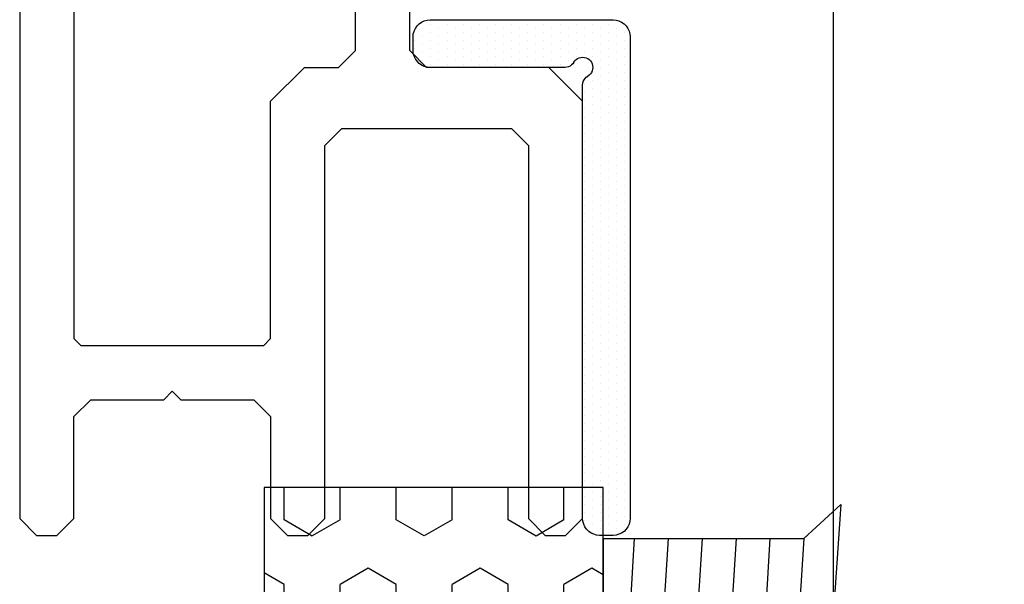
# Model space of a CAD drawing. Header units: millimetres. Extents: x -637441 to -130928, y -380379 to -53767.
# Tile 282 of 390: x -334440 to -334411, y -166887 to -166870. Entities that reach past the tile are written whole.
import ezdxf

# ---------------------------------------------------------------- set-up
doc = ezdxf.new("R2010")
doc.units = ezdxf.units.MM
doc.header["$LTSCALE"] = 10
doc.layers.add('CKTEXTY_MALE', color=7, linetype='Continuous', lineweight=25)
for name, color, linetype in [('CrossSectionsAccess', 2, 'Continuous'), ('CrossSectionsGlass', 4, 'Continuous'), ('CrossSectionsGums', 1, 'Continuous'), ('CrossSectionsProfils', 7, 'Continuous'), ('ZDIVO', 6, 'Continuous')]:
    doc.layers.add(name, color=color, linetype=linetype)

# ---------------------------------------------------------------- blocks, each defined once
blk = doc.blocks.new('120609', base_point=(6339.36035, 1850.44214))
at = {"layer": 'CrossSectionsGums', "color": 253, "true_color": 0xadadad}
for p, q in [((6329.90869, 1849.85059), (6329.56689, 1850.44214)), ((6330.86133, 1849.85059), (6331.20264, 1850.44214)), ((6335.62354, 1849.85077), (6335.28223, 1850.44214)), ((6336.57617, 1849.85083), (6336.91748, 1850.44214)), ((6341.33838, 1849.85077), (6340.99707, 1850.44214)), ((6342.29102, 1849.85083), (6342.63232, 1850.44214)), ((6347.05371, 1849.85052), (6346.71191, 1850.44214)), ((6348.00635, 1849.85065), (6348.34766, 1850.44214)), ((6327.86035, 1849.85071), (6328.00342, 1849.85071)), ((6328.47998, 1849.02576), (6328.00342, 1849.85065)), ((6329.90869, 1849.85071), (6330.86084, 1849.85071)), ((6332.29004, 1849.02594), (6332.76611, 1849.85089)), ((6332.76611, 1849.85071), (6333.71826, 1849.85071)), ((6334.19482, 1849.02576), (6333.71826, 1849.85065)), ((6335.62354, 1849.85071), (6336.57617, 1849.85071)), ((6338.00488, 1849.02582), (6338.48145, 1849.85071)), ((6338.48096, 1849.85071), (6339.43359, 1849.85071)), ((6339.91016, 1849.02594), (6339.43359, 1849.85083)), ((6341.33838, 1849.85071), (6342.29102, 1849.85071)), ((6343.71973, 1849.02582), (6344.19629, 1849.85071)), ((6344.1958, 1849.85071), (6345.14844, 1849.85071)), ((6345.625, 1849.02594), (6345.14844, 1849.85083)), ((6347.05371, 1849.85071), (6348.00586, 1849.85071)), ((6349.43457, 1849.02582), (6349.91113, 1849.85071)), ((6349.91113, 1849.85071), (6350.86035, 1849.85071)), ((6328.00342, 1848.20093), (6328.47949, 1849.02582)), ((6332.76611, 1848.20093), (6332.29004, 1849.02582)), ((6333.71875, 1848.20093), (6334.19482, 1849.02582)), ((6338.48096, 1848.20093), (6338.00488, 1849.02582)), ((6339.43359, 1848.20099), (6339.90967, 1849.02588)), ((6344.19629, 1848.20111), (6343.71973, 1849.026)), ((6345.14844, 1848.20099), (6345.62451, 1849.02588)), ((6349.91113, 1848.20087), (6349.43506, 1849.02576)), ((6327.86035, 1848.20093), (6328.00342, 1848.20093)), ((6329.43213, 1847.37592), (6329.90869, 1848.20081)), ((6329.90869, 1848.20093), (6330.86084, 1848.20093)), ((6331.3374, 1847.37598), (6330.86084, 1848.20081)), ((6332.76611, 1848.20093), (6333.71826, 1848.20093)), ((6335.14746, 1847.3761), (6335.62354, 1848.20105)), ((6335.62354, 1848.20093), (6336.57617, 1848.20093)), ((6337.05225, 1847.3761), (6336.57617, 1848.20099)), ((6338.48096, 1848.20093), (6339.43359, 1848.20093)), ((6340.8623, 1847.37616), (6341.33838, 1848.20105)), ((6341.33838, 1848.20093), (6342.29102, 1848.20093)), ((6342.76709, 1847.3761), (6342.29102, 1848.20099)), ((6344.1958, 1848.20093), (6345.14844, 1848.20093)), ((6346.57764, 1847.37598), (6347.05371, 1848.20087)), ((6347.05371, 1848.20093), (6348.00586, 1848.20093)), ((6348.48242, 1847.37592), (6348.00586, 1848.20081)), ((6349.91113, 1848.20093), (6350.86035, 1848.20093)), ((6329.90869, 1846.55109), (6329.43213, 1847.37598)), ((6330.86084, 1846.55127), (6331.3374, 1847.37616)), ((6335.62354, 1846.55103), (6335.14697, 1847.37598)), ((6336.57617, 1846.55121), (6337.05225, 1847.37604)), ((6341.33887, 1846.55127), (6340.8623, 1847.37616)), ((6342.29102, 1846.55109), (6342.76758, 1847.37598)), ((6347.05371, 1846.55121), (6346.57715, 1847.3761)), ((6348.00586, 1846.55115), (6348.48242, 1847.37604)), ((6327.86035, 1846.55115), (6328.00342, 1846.55115)), ((6328.47998, 1845.72626), (6328.00391, 1846.55115)), ((6329.90869, 1846.55115), (6330.86084, 1846.55115)), ((6332.29004, 1845.72626), (6332.76611, 1846.55115)), ((6332.76611, 1846.55115), (6333.71826, 1846.55115)), ((6334.19482, 1845.72626), (6333.71875, 1846.55115)), ((6335.62354, 1846.55115), (6336.57617, 1846.55115)), ((6338.00488, 1845.72626), (6338.48096, 1846.55115)), ((6338.48096, 1846.55115), (6339.43359, 1846.55115)), ((6339.90967, 1845.7262), (6339.43359, 1846.55109)), ((6341.33838, 1846.55115), (6342.29102, 1846.55115)), ((6343.71973, 1845.72632), (6344.1958, 1846.55121)), ((6344.1958, 1846.55115), (6345.14844, 1846.55115)), ((6345.625, 1845.72644), (6345.14893, 1846.55133)), ((6347.05371, 1846.55115), (6348.00586, 1846.55115)), ((6349.43506, 1845.72607), (6349.91113, 1846.55096)), ((6349.91113, 1846.55115), (6350.86035, 1846.55115)), ((6328.00342, 1844.90125), (6328.47998, 1845.72614)), ((6332.76611, 1844.90131), (6332.29004, 1845.7262)), ((6333.71875, 1844.90143), (6334.19482, 1845.72632)), ((6338.48096, 1844.90143), (6338.00488, 1845.72632)), ((6339.43359, 1844.90149), (6339.90967, 1845.72638)), ((6344.1958, 1844.90137), (6343.71973, 1845.72626)), ((6345.14844, 1844.90125), (6345.625, 1845.72614)), ((6349.91113, 1844.90131), (6349.43506, 1845.72614)), ((6327.86035, 1844.90137), (6328.00342, 1844.90137)), ((6329.43213, 1844.0766), (6329.90869, 1844.90149)), ((6329.90869, 1844.90137), (6330.86084, 1844.90137)), ((6331.3374, 1844.07642), (6330.86084, 1844.90131)), ((6332.76611, 1844.90137), (6333.71826, 1844.90137)), ((6335.14746, 1844.07654), (6335.62354, 1844.90143)), ((6335.62354, 1844.90137), (6336.57617, 1844.90137)), ((6337.05225, 1844.07635), (6336.57617, 1844.90125)), ((6338.48096, 1844.90137), (6339.43359, 1844.90137)), ((6340.8623, 1844.07642), (6341.33887, 1844.90131)), ((6341.33838, 1844.90137), (6342.29102, 1844.90137)), ((6342.76758, 1844.0766), (6342.29102, 1844.90149)), ((6344.1958, 1844.90137), (6345.14844, 1844.90137)), ((6346.57715, 1844.07648), (6347.05371, 1844.90137)), ((6347.05371, 1844.90137), (6348.00586, 1844.90137)), ((6348.48242, 1844.07654), (6348.00586, 1844.90143)), ((6349.91113, 1844.90137), (6350.86035, 1844.90137)), ((6329.90869, 1843.25159), (6329.43262, 1844.07648)), ((6330.86133, 1843.25159), (6331.3374, 1844.07648)), ((6335.62354, 1843.25159), (6335.14746, 1844.07648)), ((6336.57617, 1843.25159), (6337.05225, 1844.07648)), ((6341.33838, 1843.25153), (6340.8623, 1844.07642)), ((6342.29102, 1843.25165), (6342.76709, 1844.07654)), ((6347.05371, 1843.25177), (6346.57764, 1844.07666)), ((6348.00635, 1843.2514), (6348.48242, 1844.07629)), ((6327.86035, 1843.25159), (6328.00342, 1843.25159)), ((6328.47998, 1842.42657), (6328.00342, 1843.25146)), ((6329.90869, 1843.25159), (6330.86084, 1843.25159)), ((6332.29004, 1842.42676), (6332.76611, 1843.25165)), ((6332.76611, 1843.25159), (6333.71826, 1843.25159)), ((6334.19482, 1842.4267), (6333.71875, 1843.25159)), ((6335.62354, 1843.25159), (6336.57617, 1843.25159)), ((6338.00488, 1842.42682), (6338.48096, 1843.25171)), ((6338.48096, 1843.25159), (6339.43359, 1843.25159)), ((6339.90967, 1842.42676), (6339.43359, 1843.25165)), ((6341.33838, 1843.25159), (6342.29102, 1843.25159)), ((6343.71973, 1842.42657), (6344.19629, 1843.25146)), ((6344.1958, 1843.25159), (6345.14844, 1843.25159)), ((6345.62451, 1842.4267), (6345.14844, 1843.25159)), ((6347.05371, 1843.25159), (6348.00586, 1843.25159)), ((6349.43457, 1842.42664), (6349.91113, 1843.25153)), ((6349.91113, 1843.25159), (6350.86035, 1843.25159)), ((6328.00342, 1841.60193), (6328.47998, 1842.42682)), ((6332.76611, 1841.60175), (6332.29004, 1842.42664)), ((6333.71826, 1841.60193), (6334.19482, 1842.42682)), ((6338.48096, 1841.60168), (6338.00488, 1842.42657)), ((6339.43359, 1841.60175), (6339.90967, 1842.42664)), ((6344.19629, 1841.60193), (6343.71973, 1842.42682)), ((6345.14844, 1841.60181), (6345.625, 1842.4267)), ((6349.91113, 1841.60187), (6349.43457, 1842.42676)), ((6327.86035, 1841.60181), (6328.00342, 1841.60181)), ((6329.43262, 1840.77692), (6329.90869, 1841.60181)), ((6329.90869, 1841.60181), (6330.86084, 1841.60181)), ((6331.3374, 1840.77692), (6330.86133, 1841.60181)), ((6332.76611, 1841.60181), (6333.71826, 1841.60181)), ((6335.14746, 1840.77692), (6335.62354, 1841.60181)), ((6335.62354, 1841.60181), (6336.57617, 1841.60181)), ((6337.05225, 1840.77692), (6336.57617, 1841.60181)), ((6338.48096, 1841.60181), (6339.43359, 1841.60181)), ((6340.8623, 1840.77698), (6341.33838, 1841.60187)), ((6341.33838, 1841.60181), (6342.29102, 1841.60181)), ((6342.76709, 1840.77686), (6342.29102, 1841.60175)), ((6344.1958, 1841.60181), (6345.14844, 1841.60181)), ((6346.57764, 1840.77673), (6347.05371, 1841.60162)), ((6347.05371, 1841.60181), (6348.00586, 1841.60181)), ((6348.48242, 1840.7771), (6348.00635, 1841.60199)), ((6349.91113, 1841.60181), (6350.86035, 1841.60181)), ((6329.62549, 1840.44214), (6329.43213, 1840.77679)), ((6331.14404, 1840.44214), (6331.3374, 1840.77698)), ((6335.34082, 1840.44214), (6335.14746, 1840.77698)), ((6336.85889, 1840.44214), (6337.05225, 1840.77704)), ((6341.05566, 1840.44214), (6340.8623, 1840.77698)), ((6342.57422, 1840.44214), (6342.76758, 1840.77679)), ((6346.77051, 1840.44214), (6346.57715, 1840.77692)), ((6348.28906, 1840.44214), (6348.48242, 1840.77686))]:
    blk.add_line(p, q, dxfattribs=at)
at = {"layer": 'CrossSectionsGums', "color": 1, "flags": 128}
blk.add_lwpolyline([(6350.86035, 1840.44214), (6350.86035, 1850.44214), (6327.86035, 1850.44214), (6327.86035, 1840.44214), (6350.86035, 1840.44214)], dxfattribs=at)
blk = doc.blocks.new('14614948', base_point=(267.362, 311.137))
at = {"layer": 'CrossSectionsAccess'}
for p, q in [((277.362, 311.137), (257.362, 311.137)), ((257.362, 311.137), (257.362, 305.224)), ((277.362, 311.137), (277.362, 305.224)), ((262.358, 310.534), (257.362, 310.224)), ((267.362, 310.637), (262.358, 310.534)), ((272.366, 310.534), (267.362, 310.637)), ((277.362, 310.224), (272.366, 310.534)), ((262.358, 309.534), (257.362, 309.224)), ((267.362, 309.637), (262.358, 309.534)), ((272.366, 309.534), (267.362, 309.637)), ((277.362, 309.224), (272.366, 309.534)), ((267.362, 308.637), (262.358, 308.534)), ((272.366, 308.534), (267.362, 308.637)), ((262.358, 308.534), (257.362, 308.224)), ((277.362, 308.224), (272.366, 308.534)), ((262.358, 307.534), (257.362, 307.224)), ((267.362, 307.637), (262.358, 307.534)), ((272.366, 307.534), (267.362, 307.637)), ((277.362, 307.224), (272.366, 307.534)), ((267.362, 306.637), (262.358, 306.534)), ((272.366, 306.534), (267.362, 306.637)), ((262.358, 306.534), (257.362, 306.224)), ((277.362, 306.224), (272.366, 306.534)), ((262.358, 305.534), (257.362, 305.224)), ((267.362, 305.637), (262.358, 305.534)), ((272.366, 305.534), (267.362, 305.637)), ((277.362, 305.224), (272.366, 305.534)), ((257.362, 305.224), (256.362, 304.137)), ((277.362, 305.224), (278.362, 304.137)), ((267.362, 304.637), (261.857, 304.512)), ((272.868, 304.512), (267.362, 304.637)), ((261.857, 304.512), (256.362, 304.137)), ((278.362, 304.137), (272.868, 304.512))]:
    blk.add_line(p, q, dxfattribs=at)
blk = doc.blocks.new('K43_2105_X', base_point=(1276.174, 1370.825))
at = {"layer": 'CrossSectionsProfils', "flags": 128}
for points in [[(1289.474, 1359.325), (1289.674, 1359.525), (1289.674, 1361.125), (1289.474, 1361.325), (1282.674, 1361.325), (1282.174, 1361.825), (1282.174, 1365.075), (1281.924, 1365.325), (1282.174, 1365.575), (1282.174, 1368.825), (1282.674, 1369.325), (1285.174, 1369.325), (1285.674, 1369.825), (1285.674, 1370.325), (1285.174, 1370.825), (1258.174, 1370.825), (1257.674, 1370.325), (1257.674, 1369.725), (1258.174, 1369.225), (1261.174, 1369.225), (1261.674, 1368.725), (1261.674, 1366.575), (1261.924, 1366.325), (1261.674, 1366.075), (1261.674, 1363.925), (1261.174, 1363.425), (1258.174, 1363.425), (1257.674, 1362.925), (1257.674, 1362.325), (1258.174, 1361.825), (1269.174, 1361.825), (1269.674, 1361.325), (1269.674, 1356.325), (1269.174, 1355.825), (1258.174, 1355.825), (1257.674, 1355.325), (1257.674, 1354.725), (1258.174, 1354.225), (1270.474, 1354.225), (1271.474, 1355.225), (1271.474, 1358.825), (1271.974, 1359.325), (1289.474, 1359.325)], [(1280.574, 1361.425), (1280.574, 1361.925), (1280.074, 1362.425), (1279.774, 1362.425), (1279.574, 1362.625), (1279.574, 1363.225), (1279.774, 1363.425), (1280.374, 1363.425), (1280.574, 1363.625), (1280.574, 1369.025), (1280.374, 1369.225), (1263.474, 1369.225), (1263.274, 1369.025), (1263.274, 1363.625), (1263.474, 1363.425), (1270.474, 1363.425), (1271.474, 1362.425), (1271.474, 1361.425), (1271.974, 1360.925), (1280.074, 1360.925), (1280.574, 1361.425)]]:
    blk.add_lwpolyline(points, dxfattribs=at)
blk = doc.blocks.new('Hatch30199', base_point=(2077.016, 1418.632))
at = {"layer": 'CrossSectionsGums', "color": 8}
for p, q in [((1402.08, 1393.984), (1402.08, 1393.984)), ((1402.318, 1393.984), (1402.318, 1393.984)), ((1402.556, 1393.984), (1402.556, 1393.984)), ((1402.794, 1393.984), (1402.794, 1393.984)), ((1401.961, 1393.746), (1401.961, 1393.746)), ((1402.199, 1393.746), (1402.199, 1393.746)), ((1402.437, 1393.746), (1402.437, 1393.746)), ((1402.675, 1393.746), (1402.675, 1393.746)), ((1402.913, 1393.746), (1402.913, 1393.746)), ((1401.842, 1393.507), (1401.842, 1393.507)), ((1402.08, 1393.507), (1402.08, 1393.507)), ((1402.318, 1393.507), (1402.318, 1393.507)), ((1402.556, 1393.507), (1402.556, 1393.507)), ((1402.794, 1393.507), (1402.794, 1393.507)), ((1403.032, 1393.507), (1403.032, 1393.507)), ((1401.723, 1393.269), (1401.723, 1393.269)), ((1401.961, 1393.269), (1401.961, 1393.269)), ((1402.199, 1393.269), (1402.199, 1393.269)), ((1402.437, 1393.269), (1402.437, 1393.269)), ((1402.675, 1393.269), (1402.675, 1393.269)), ((1402.913, 1393.269), (1402.913, 1393.269)), ((1401.723, 1392.793), (1401.723, 1392.793)), ((1401.842, 1393.031), (1401.842, 1393.031)), ((1401.961, 1392.793), (1401.961, 1392.793)), ((1402.08, 1393.031), (1402.08, 1393.031)), ((1402.199, 1392.793), (1402.199, 1392.793)), ((1402.318, 1393.031), (1402.318, 1393.031)), ((1402.437, 1392.793), (1402.437, 1392.793)), ((1402.556, 1393.031), (1402.556, 1393.031)), ((1402.675, 1392.793), (1402.675, 1392.793)), ((1402.794, 1393.031), (1402.794, 1393.031)), ((1402.913, 1392.793), (1402.913, 1392.793)), ((1403.032, 1393.031), (1403.032, 1393.031)), ((1401.842, 1392.555), (1401.842, 1392.555)), ((1402.08, 1392.555), (1402.08, 1392.555)), ((1402.318, 1392.555), (1402.318, 1392.555)), ((1402.556, 1392.555), (1402.556, 1392.555)), ((1402.794, 1392.555), (1402.794, 1392.555)), ((1403.032, 1392.555), (1403.032, 1392.555)), ((1401.723, 1392.317), (1401.723, 1392.317)), ((1401.961, 1392.317), (1401.961, 1392.317)), ((1402.199, 1392.317), (1402.199, 1392.317)), ((1402.437, 1392.317), (1402.437, 1392.317)), ((1402.675, 1392.317), (1402.675, 1392.317)), ((1402.913, 1392.317), (1402.913, 1392.317)), ((1401.842, 1392.079), (1401.842, 1392.079)), ((1402.08, 1392.079), (1402.08, 1392.079)), ((1402.318, 1392.079), (1402.318, 1392.079)), ((1402.556, 1392.079), (1402.556, 1392.079)), ((1402.794, 1392.079), (1402.794, 1392.079)), ((1403.032, 1392.079), (1403.032, 1392.079)), ((1401.723, 1391.841), (1401.723, 1391.841)), ((1401.961, 1391.841), (1401.961, 1391.841)), ((1402.199, 1391.841), (1402.199, 1391.841)), ((1402.437, 1391.841), (1402.437, 1391.841)), ((1402.675, 1391.841), (1402.675, 1391.841)), ((1402.913, 1391.841), (1402.913, 1391.841)), ((1401.723, 1391.364), (1401.723, 1391.364)), ((1401.842, 1391.603), (1401.842, 1391.603)), ((1401.961, 1391.364), (1401.961, 1391.364)), ((1402.08, 1391.603), (1402.08, 1391.603)), ((1402.199, 1391.364), (1402.199, 1391.364)), ((1402.318, 1391.603), (1402.318, 1391.603)), ((1402.437, 1391.364), (1402.437, 1391.364)), ((1402.556, 1391.603), (1402.556, 1391.603)), ((1402.675, 1391.364), (1402.675, 1391.364)), ((1402.794, 1391.603), (1402.794, 1391.603)), ((1402.913, 1391.364), (1402.913, 1391.364)), ((1403.032, 1391.603), (1403.032, 1391.603)), ((1401.842, 1391.126), (1401.842, 1391.126)), ((1402.08, 1391.126), (1402.08, 1391.126)), ((1402.318, 1391.126), (1402.318, 1391.126)), ((1402.556, 1391.126), (1402.556, 1391.126)), ((1402.794, 1391.126), (1402.794, 1391.126)), ((1403.033, 1391.126), (1403.033, 1391.126)), ((1401.723, 1390.888), (1401.723, 1390.888)), ((1401.961, 1390.888), (1401.961, 1390.888)), ((1402.199, 1390.888), (1402.199, 1390.888)), ((1402.437, 1390.888), (1402.437, 1390.888)), ((1402.675, 1390.888), (1402.675, 1390.888)), ((1402.913, 1390.888), (1402.913, 1390.888)), ((1401.842, 1390.65), (1401.842, 1390.65)), ((1402.08, 1390.65), (1402.08, 1390.65)), ((1402.318, 1390.65), (1402.318, 1390.65)), ((1402.556, 1390.65), (1402.556, 1390.65)), ((1402.794, 1390.65), (1402.794, 1390.65)), ((1403.032, 1390.65), (1403.032, 1390.65)), ((1401.723, 1390.412), (1401.723, 1390.412)), ((1401.842, 1390.174), (1401.842, 1390.174)), ((1401.961, 1390.412), (1401.961, 1390.412)), ((1402.08, 1390.174), (1402.08, 1390.174)), ((1402.199, 1390.412), (1402.199, 1390.412)), ((1402.318, 1390.174), (1402.318, 1390.174)), ((1402.437, 1390.412), (1402.437, 1390.412)), ((1402.556, 1390.174), (1402.556, 1390.174)), ((1402.675, 1390.412), (1402.675, 1390.412)), ((1402.794, 1390.174), (1402.794, 1390.174)), ((1402.913, 1390.412), (1402.913, 1390.412)), ((1403.032, 1390.174), (1403.032, 1390.174)), ((1401.723, 1389.936), (1401.723, 1389.936)), ((1401.961, 1389.936), (1401.961, 1389.936)), ((1402.199, 1389.936), (1402.199, 1389.936)), ((1402.437, 1389.936), (1402.437, 1389.936)), ((1402.675, 1389.936), (1402.675, 1389.936)), ((1402.913, 1389.936), (1402.913, 1389.936)), ((1401.842, 1389.698), (1401.842, 1389.698)), ((1402.08, 1389.698), (1402.08, 1389.698)), ((1402.318, 1389.698), (1402.318, 1389.698)), ((1402.556, 1389.698), (1402.556, 1389.698)), ((1402.794, 1389.698), (1402.794, 1389.698)), ((1403.032, 1389.698), (1403.032, 1389.698)), ((1401.723, 1389.459), (1401.723, 1389.459)), ((1401.961, 1389.459), (1401.961, 1389.459)), ((1402.199, 1389.459), (1402.199, 1389.459)), ((1402.437, 1389.459), (1402.437, 1389.459)), ((1402.675, 1389.459), (1402.675, 1389.459)), ((1402.913, 1389.459), (1402.913, 1389.459)), ((1401.842, 1389.221), (1401.842, 1389.221)), ((1402.08, 1389.221), (1402.08, 1389.221)), ((1402.318, 1389.221), (1402.318, 1389.221)), ((1402.556, 1389.221), (1402.556, 1389.221)), ((1402.794, 1389.221), (1402.794, 1389.221)), ((1401.723, 1388.983), (1401.723, 1388.983)), ((1401.842, 1388.745), (1401.842, 1388.745)), ((1401.961, 1388.983), (1401.961, 1388.983)), ((1402.08, 1388.745), (1402.08, 1388.745)), ((1402.199, 1388.983), (1402.199, 1388.983)), ((1402.318, 1388.745), (1402.318, 1388.745)), ((1402.437, 1388.983), (1402.437, 1388.983)), ((1402.556, 1388.745), (1402.556, 1388.745)), ((1402.675, 1388.983), (1402.675, 1388.983)), ((1402.794, 1388.745), (1402.794, 1388.745)), ((1403.271, 1388.745), (1403.271, 1388.745)), ((1403.509, 1388.745), (1403.509, 1388.745)), ((1403.628, 1388.983), (1403.628, 1388.983)), ((1403.747, 1388.745), (1403.747, 1388.745)), ((1403.866, 1388.983), (1403.866, 1388.983)), ((1403.985, 1388.745), (1403.985, 1388.745)), ((1404.104, 1388.983), (1404.104, 1388.983)), ((1404.223, 1388.745), (1404.223, 1388.745)), ((1404.342, 1388.983), (1404.342, 1388.983)), ((1404.461, 1388.745), (1404.461, 1388.745)), ((1404.58, 1388.983), (1404.58, 1388.983)), ((1404.699, 1388.745), (1404.699, 1388.745)), ((1404.818, 1388.983), (1404.818, 1388.983)), ((1404.938, 1388.745), (1404.938, 1388.745)), ((1405.057, 1388.983), (1405.057, 1388.983)), ((1405.176, 1388.745), (1405.176, 1388.745)), ((1405.295, 1388.983), (1405.295, 1388.983)), ((1405.414, 1388.745), (1405.414, 1388.745)), ((1405.533, 1388.983), (1405.533, 1388.983)), ((1405.652, 1388.745), (1405.652, 1388.745)), ((1405.771, 1388.983), (1405.771, 1388.983)), ((1405.89, 1388.745), (1405.89, 1388.745)), ((1406.009, 1388.983), (1406.009, 1388.983)), ((1406.128, 1388.745), (1406.128, 1388.745)), ((1406.247, 1388.983), (1406.247, 1388.983)), ((1406.366, 1388.745), (1406.366, 1388.745)), ((1406.485, 1388.983), (1406.485, 1388.983)), ((1406.604, 1388.745), (1406.604, 1388.745)), ((1406.723, 1388.983), (1406.723, 1388.983)), ((1406.843, 1388.745), (1406.843, 1388.745)), ((1406.962, 1388.983), (1406.962, 1388.983)), ((1407.081, 1388.745), (1407.081, 1388.745)), ((1407.2, 1388.983), (1407.2, 1388.983)), ((1407.319, 1388.745), (1407.319, 1388.745)), ((1407.438, 1388.983), (1407.438, 1388.983)), ((1407.557, 1388.745), (1407.557, 1388.745)), ((1407.676, 1388.983), (1407.676, 1388.983)), ((1407.795, 1388.745), (1407.795, 1388.745)), ((1407.914, 1388.983), (1407.914, 1388.983)), ((1408.033, 1388.745), (1408.033, 1388.745)), ((1408.152, 1388.983), (1408.152, 1388.983)), ((1408.271, 1388.745), (1408.271, 1388.745)), ((1408.39, 1388.983), (1408.39, 1388.983)), ((1408.509, 1388.745), (1408.509, 1388.745)), ((1408.628, 1388.983), (1408.628, 1388.983)), ((1408.748, 1388.745), (1408.748, 1388.745)), ((1408.867, 1388.983), (1408.867, 1388.983)), ((1408.986, 1388.745), (1408.986, 1388.745)), ((1409.105, 1388.983), (1409.105, 1388.983)), ((1409.224, 1388.745), (1409.224, 1388.745)), ((1409.343, 1388.983), (1409.343, 1388.983)), ((1409.462, 1388.745), (1409.462, 1388.745)), ((1409.581, 1388.983), (1409.581, 1388.983)), ((1409.7, 1388.745), (1409.7, 1388.745)), ((1409.819, 1388.983), (1409.819, 1388.983)), ((1409.938, 1388.745), (1409.938, 1388.745)), ((1410.057, 1388.983), (1410.057, 1388.983)), ((1410.176, 1388.745), (1410.176, 1388.745)), ((1410.295, 1388.983), (1410.295, 1388.983)), ((1410.414, 1388.745), (1410.414, 1388.745)), ((1410.533, 1388.983), (1410.533, 1388.983)), ((1410.652, 1388.745), (1410.652, 1388.745)), ((1410.771, 1388.983), (1410.771, 1388.983)), ((1410.891, 1388.745), (1410.891, 1388.745)), ((1411.01, 1388.983), (1411.01, 1388.983)), ((1411.129, 1388.745), (1411.129, 1388.745)), ((1411.248, 1388.983), (1411.248, 1388.983)), ((1411.367, 1388.745), (1411.367, 1388.745)), ((1411.486, 1388.983), (1411.486, 1388.983)), ((1411.605, 1388.745), (1411.605, 1388.745)), ((1411.724, 1388.983), (1411.724, 1388.983)), ((1411.843, 1388.745), (1411.843, 1388.745)), ((1411.962, 1388.983), (1411.962, 1388.983)), ((1412.081, 1388.745), (1412.081, 1388.745)), ((1412.2, 1388.983), (1412.2, 1388.983)), ((1412.319, 1388.745), (1412.319, 1388.745)), ((1412.438, 1388.983), (1412.438, 1388.983)), ((1412.557, 1388.745), (1412.557, 1388.745)), ((1412.677, 1388.983), (1412.677, 1388.983)), ((1412.796, 1388.745), (1412.796, 1388.745)), ((1412.915, 1388.983), (1412.915, 1388.983)), ((1413.034, 1388.745), (1413.034, 1388.745)), ((1413.153, 1388.983), (1413.153, 1388.983)), ((1413.272, 1388.745), (1413.272, 1388.745)), ((1413.391, 1388.983), (1413.391, 1388.983)), ((1413.51, 1388.745), (1413.51, 1388.745)), ((1413.629, 1388.983), (1413.629, 1388.983)), ((1413.748, 1388.745), (1413.748, 1388.745)), ((1413.867, 1388.983), (1413.867, 1388.983)), ((1413.986, 1388.745), (1413.986, 1388.745)), ((1414.105, 1388.983), (1414.105, 1388.983)), ((1414.224, 1388.745), (1414.224, 1388.745)), ((1414.343, 1388.983), (1414.343, 1388.983)), ((1414.463, 1388.745), (1414.463, 1388.745)), ((1414.582, 1388.983), (1414.582, 1388.983)), ((1414.701, 1388.745), (1414.701, 1388.745)), ((1414.82, 1388.983), (1414.82, 1388.983)), ((1414.939, 1388.745), (1414.939, 1388.745)), ((1415.058, 1388.983), (1415.058, 1388.983)), ((1415.177, 1388.745), (1415.177, 1388.745)), ((1415.296, 1388.983), (1415.296, 1388.983)), ((1415.415, 1388.745), (1415.415, 1388.745)), ((1415.534, 1388.983), (1415.534, 1388.983)), ((1415.653, 1388.745), (1415.653, 1388.745)), ((1415.772, 1388.983), (1415.772, 1388.983)), ((1415.891, 1388.745), (1415.891, 1388.745)), ((1416.01, 1388.983), (1416.01, 1388.983)), ((1416.129, 1388.745), (1416.129, 1388.745)), ((1416.248, 1388.983), (1416.248, 1388.983)), ((1416.368, 1388.745), (1416.368, 1388.745)), ((1416.487, 1388.983), (1416.487, 1388.983)), ((1416.606, 1388.745), (1416.606, 1388.745)), ((1416.844, 1388.745), (1416.844, 1388.745)), ((1401.723, 1388.507), (1401.723, 1388.507)), ((1401.961, 1388.507), (1401.961, 1388.507)), ((1402.199, 1388.507), (1402.199, 1388.507)), ((1402.437, 1388.507), (1402.437, 1388.507)), ((1402.675, 1388.507), (1402.675, 1388.507)), ((1402.913, 1388.507), (1402.913, 1388.507)), ((1403.152, 1388.507), (1403.152, 1388.507)), ((1403.39, 1388.507), (1403.39, 1388.507)), ((1403.628, 1388.507), (1403.628, 1388.507)), ((1403.866, 1388.507), (1403.866, 1388.507)), ((1404.104, 1388.507), (1404.104, 1388.507)), ((1404.342, 1388.507), (1404.342, 1388.507)), ((1404.58, 1388.507), (1404.58, 1388.507)), ((1404.818, 1388.507), (1404.818, 1388.507)), ((1405.057, 1388.507), (1405.057, 1388.507)), ((1405.295, 1388.507), (1405.295, 1388.507)), ((1405.533, 1388.507), (1405.533, 1388.507)), ((1405.771, 1388.507), (1405.771, 1388.507)), ((1406.009, 1388.507), (1406.009, 1388.507)), ((1406.247, 1388.507), (1406.247, 1388.507)), ((1406.485, 1388.507), (1406.485, 1388.507)), ((1406.724, 1388.507), (1406.724, 1388.507)), ((1406.962, 1388.507), (1406.962, 1388.507)), ((1407.2, 1388.507), (1407.2, 1388.507)), ((1407.438, 1388.507), (1407.438, 1388.507)), ((1407.676, 1388.507), (1407.676, 1388.507)), ((1407.914, 1388.507), (1407.914, 1388.507)), ((1408.152, 1388.507), (1408.152, 1388.507)), ((1408.39, 1388.507), (1408.39, 1388.507)), ((1408.629, 1388.507), (1408.629, 1388.507)), ((1408.867, 1388.507), (1408.867, 1388.507)), ((1409.105, 1388.507), (1409.105, 1388.507)), ((1409.343, 1388.507), (1409.343, 1388.507)), ((1409.581, 1388.507), (1409.581, 1388.507)), ((1409.819, 1388.507), (1409.819, 1388.507)), ((1410.057, 1388.507), (1410.057, 1388.507)), ((1410.295, 1388.507), (1410.295, 1388.507)), ((1410.533, 1388.507), (1410.533, 1388.507)), ((1410.772, 1388.507), (1410.772, 1388.507)), ((1411.01, 1388.507), (1411.01, 1388.507)), ((1411.248, 1388.507), (1411.248, 1388.507)), ((1411.486, 1388.507), (1411.486, 1388.507)), ((1411.724, 1388.507), (1411.724, 1388.507)), ((1411.962, 1388.507), (1411.962, 1388.507)), ((1412.2, 1388.507), (1412.2, 1388.507)), ((1412.438, 1388.507), (1412.438, 1388.507)), ((1412.677, 1388.507), (1412.677, 1388.507)), ((1412.915, 1388.507), (1412.915, 1388.507)), ((1413.153, 1388.507), (1413.153, 1388.507)), ((1413.391, 1388.507), (1413.391, 1388.507)), ((1413.629, 1388.507), (1413.629, 1388.507)), ((1413.867, 1388.507), (1413.867, 1388.507)), ((1414.105, 1388.507), (1414.105, 1388.507)), ((1414.344, 1388.507), (1414.344, 1388.507)), ((1414.582, 1388.507), (1414.582, 1388.507)), ((1414.82, 1388.507), (1414.82, 1388.507)), ((1415.058, 1388.507), (1415.058, 1388.507)), ((1415.296, 1388.507), (1415.296, 1388.507)), ((1415.534, 1388.507), (1415.534, 1388.507)), ((1415.772, 1388.507), (1415.772, 1388.507)), ((1416.01, 1388.507), (1416.01, 1388.507)), ((1416.249, 1388.507), (1416.249, 1388.507)), ((1416.487, 1388.507), (1416.487, 1388.507)), ((1416.725, 1388.507), (1416.725, 1388.507)), ((1401.842, 1388.269), (1401.842, 1388.269)), ((1402.08, 1388.269), (1402.08, 1388.269)), ((1402.318, 1388.269), (1402.318, 1388.269)), ((1402.556, 1388.269), (1402.556, 1388.269)), ((1402.794, 1388.269), (1402.794, 1388.269)), ((1403.032, 1388.269), (1403.032, 1388.269)), ((1403.271, 1388.269), (1403.271, 1388.269)), ((1403.509, 1388.269), (1403.509, 1388.269)), ((1403.747, 1388.269), (1403.747, 1388.269)), ((1403.985, 1388.269), (1403.985, 1388.269)), ((1404.223, 1388.269), (1404.223, 1388.269)), ((1404.461, 1388.269), (1404.461, 1388.269)), ((1404.699, 1388.269), (1404.699, 1388.269)), ((1404.938, 1388.269), (1404.938, 1388.269)), ((1405.176, 1388.269), (1405.176, 1388.269)), ((1405.414, 1388.269), (1405.414, 1388.269)), ((1405.652, 1388.269), (1405.652, 1388.269)), ((1405.89, 1388.269), (1405.89, 1388.269)), ((1406.128, 1388.269), (1406.128, 1388.269)), ((1406.366, 1388.269), (1406.366, 1388.269)), ((1406.604, 1388.269), (1406.604, 1388.269)), ((1406.842, 1388.269), (1406.842, 1388.269)), ((1407.081, 1388.269), (1407.081, 1388.269)), ((1407.319, 1388.269), (1407.319, 1388.269)), ((1407.557, 1388.269), (1407.557, 1388.269)), ((1407.795, 1388.269), (1407.795, 1388.269)), ((1408.033, 1388.269), (1408.033, 1388.269)), ((1408.271, 1388.269), (1408.271, 1388.269)), ((1408.509, 1388.269), (1408.509, 1388.269)), ((1408.747, 1388.269), (1408.747, 1388.269)), ((1408.986, 1388.269), (1408.986, 1388.269)), ((1409.224, 1388.269), (1409.224, 1388.269)), ((1409.462, 1388.269), (1409.462, 1388.269)), ((1409.7, 1388.269), (1409.7, 1388.269)), ((1409.938, 1388.269), (1409.938, 1388.269)), ((1410.176, 1388.269), (1410.176, 1388.269)), ((1410.414, 1388.269), (1410.414, 1388.269)), ((1410.652, 1388.269), (1410.652, 1388.269)), ((1410.891, 1388.269), (1410.891, 1388.269)), ((1411.129, 1388.269), (1411.129, 1388.269)), ((1411.367, 1388.269), (1411.367, 1388.269)), ((1411.605, 1388.269), (1411.605, 1388.269)), ((1411.843, 1388.269), (1411.843, 1388.269)), ((1412.081, 1388.269), (1412.081, 1388.269)), ((1412.319, 1388.269), (1412.319, 1388.269)), ((1412.557, 1388.269), (1412.557, 1388.269)), ((1412.796, 1388.269), (1412.796, 1388.269)), ((1413.034, 1388.269), (1413.034, 1388.269)), ((1413.272, 1388.269), (1413.272, 1388.269)), ((1413.51, 1388.269), (1413.51, 1388.269)), ((1413.748, 1388.269), (1413.748, 1388.269)), ((1413.986, 1388.269), (1413.986, 1388.269)), ((1414.224, 1388.269), (1414.224, 1388.269)), ((1414.463, 1388.269), (1414.463, 1388.269)), ((1414.701, 1388.269), (1414.701, 1388.269)), ((1414.939, 1388.269), (1414.939, 1388.269)), ((1415.177, 1388.269), (1415.177, 1388.269)), ((1415.415, 1388.269), (1415.415, 1388.269)), ((1415.653, 1388.269), (1415.653, 1388.269)), ((1415.891, 1388.269), (1415.891, 1388.269)), ((1416.129, 1388.269), (1416.129, 1388.269)), ((1416.367, 1388.269), (1416.367, 1388.269)), ((1416.606, 1388.269), (1416.606, 1388.269)), ((1416.844, 1388.269), (1416.844, 1388.269)), ((1401.961, 1388.031), (1401.961, 1388.031)), ((1402.199, 1388.031), (1402.199, 1388.031)), ((1402.437, 1388.031), (1402.437, 1388.031)), ((1402.675, 1388.031), (1402.675, 1388.031)), ((1402.913, 1388.031), (1402.913, 1388.031)), ((1403.152, 1388.031), (1403.152, 1388.031)), ((1403.39, 1388.031), (1403.39, 1388.031)), ((1403.628, 1388.031), (1403.628, 1388.031)), ((1403.866, 1388.031), (1403.866, 1388.031)), ((1404.104, 1388.031), (1404.104, 1388.031)), ((1404.342, 1388.031), (1404.342, 1388.031)), ((1404.58, 1388.031), (1404.58, 1388.031)), ((1404.818, 1388.031), (1404.818, 1388.031)), ((1405.057, 1388.031), (1405.057, 1388.031)), ((1405.295, 1388.031), (1405.295, 1388.031)), ((1405.533, 1388.031), (1405.533, 1388.031)), ((1405.771, 1388.031), (1405.771, 1388.031)), ((1406.009, 1388.031), (1406.009, 1388.031)), ((1406.247, 1388.031), (1406.247, 1388.031)), ((1406.485, 1388.031), (1406.485, 1388.031)), ((1406.723, 1388.031), (1406.723, 1388.031)), ((1406.962, 1388.031), (1406.962, 1388.031)), ((1407.2, 1388.031), (1407.2, 1388.031)), ((1407.438, 1388.031), (1407.438, 1388.031)), ((1407.676, 1388.031), (1407.676, 1388.031)), ((1407.914, 1388.031), (1407.914, 1388.031)), ((1408.152, 1388.031), (1408.152, 1388.031)), ((1408.39, 1388.031), (1408.39, 1388.031)), ((1408.628, 1388.031), (1408.628, 1388.031)), ((1408.867, 1388.031), (1408.867, 1388.031)), ((1409.105, 1388.031), (1409.105, 1388.031)), ((1409.343, 1388.031), (1409.343, 1388.031)), ((1409.581, 1388.031), (1409.581, 1388.031)), ((1409.819, 1388.031), (1409.819, 1388.031)), ((1410.057, 1388.031), (1410.057, 1388.031)), ((1410.295, 1388.031), (1410.295, 1388.031)), ((1410.533, 1388.031), (1410.533, 1388.031)), ((1410.772, 1388.031), (1410.772, 1388.031)), ((1411.01, 1388.031), (1411.01, 1388.031)), ((1411.248, 1388.031), (1411.248, 1388.031)), ((1411.486, 1388.031), (1411.486, 1388.031)), ((1411.724, 1388.031), (1411.724, 1388.031)), ((1411.962, 1388.031), (1411.962, 1388.031)), ((1412.2, 1388.031), (1412.2, 1388.031)), ((1412.438, 1388.031), (1412.438, 1388.031)), ((1412.677, 1388.031), (1412.677, 1388.031)), ((1412.915, 1388.031), (1412.915, 1388.031)), ((1413.153, 1388.031), (1413.153, 1388.031)), ((1413.391, 1388.031), (1413.391, 1388.031)), ((1413.629, 1388.031), (1413.629, 1388.031)), ((1413.867, 1388.031), (1413.867, 1388.031)), ((1414.105, 1388.031), (1414.105, 1388.031)), ((1414.344, 1388.031), (1414.344, 1388.031)), ((1414.582, 1388.031), (1414.582, 1388.031)), ((1414.82, 1388.031), (1414.82, 1388.031)), ((1415.058, 1388.031), (1415.058, 1388.031)), ((1415.296, 1388.031), (1415.296, 1388.031)), ((1415.534, 1388.031), (1415.534, 1388.031)), ((1415.772, 1388.031), (1415.772, 1388.031)), ((1416.01, 1388.031), (1416.01, 1388.031)), ((1416.248, 1388.031), (1416.248, 1388.031)), ((1416.487, 1388.031), (1416.487, 1388.031)), ((1416.725, 1388.031), (1416.725, 1388.031)), ((1402.08, 1387.792), (1402.08, 1387.792)), ((1402.318, 1387.792), (1402.318, 1387.792)), ((1402.556, 1387.792), (1402.556, 1387.792)), ((1402.794, 1387.792), (1402.794, 1387.792)), ((1403.032, 1387.792), (1403.032, 1387.792)), ((1403.271, 1387.792), (1403.271, 1387.792)), ((1403.509, 1387.792), (1403.509, 1387.792)), ((1403.747, 1387.792), (1403.747, 1387.792)), ((1403.985, 1387.792), (1403.985, 1387.792)), ((1404.223, 1387.792), (1404.223, 1387.792)), ((1404.461, 1387.792), (1404.461, 1387.792)), ((1404.699, 1387.792), (1404.699, 1387.792)), ((1404.937, 1387.792), (1404.937, 1387.792)), ((1405.176, 1387.792), (1405.176, 1387.792)), ((1405.414, 1387.792), (1405.414, 1387.792)), ((1405.652, 1387.792), (1405.652, 1387.792)), ((1405.89, 1387.792), (1405.89, 1387.792)), ((1406.128, 1387.792), (1406.128, 1387.792)), ((1406.366, 1387.792), (1406.366, 1387.792)), ((1406.604, 1387.792), (1406.604, 1387.792)), ((1406.842, 1387.792), (1406.842, 1387.792)), ((1407.081, 1387.792), (1407.081, 1387.792)), ((1407.319, 1387.792), (1407.319, 1387.792)), ((1407.557, 1387.792), (1407.557, 1387.792)), ((1407.795, 1387.792), (1407.795, 1387.792)), ((1408.033, 1387.792), (1408.033, 1387.792)), ((1408.271, 1387.792), (1408.271, 1387.792)), ((1408.509, 1387.792), (1408.509, 1387.792)), ((1408.747, 1387.792), (1408.747, 1387.792)), ((1408.986, 1387.792), (1408.986, 1387.792)), ((1409.224, 1387.792), (1409.224, 1387.792)), ((1409.462, 1387.792), (1409.462, 1387.792)), ((1409.7, 1387.792), (1409.7, 1387.792)), ((1409.938, 1387.792), (1409.938, 1387.792)), ((1410.176, 1387.792), (1410.176, 1387.792)), ((1410.414, 1387.792), (1410.414, 1387.792)), ((1410.652, 1387.792), (1410.652, 1387.792)), ((1410.891, 1387.792), (1410.891, 1387.792)), ((1411.129, 1387.792), (1411.129, 1387.792)), ((1411.367, 1387.792), (1411.367, 1387.792)), ((1411.605, 1387.792), (1411.605, 1387.792)), ((1411.843, 1387.792), (1411.843, 1387.792)), ((1412.081, 1387.792), (1412.081, 1387.792)), ((1412.319, 1387.792), (1412.319, 1387.792)), ((1412.557, 1387.792), (1412.557, 1387.792)), ((1412.796, 1387.792), (1412.796, 1387.792)), ((1413.034, 1387.792), (1413.034, 1387.792)), ((1413.272, 1387.792), (1413.272, 1387.792)), ((1413.51, 1387.792), (1413.51, 1387.792)), ((1413.748, 1387.792), (1413.748, 1387.792)), ((1413.986, 1387.792), (1413.986, 1387.792)), ((1414.224, 1387.792), (1414.224, 1387.792)), ((1414.462, 1387.792), (1414.462, 1387.792)), ((1414.701, 1387.792), (1414.701, 1387.792)), ((1414.939, 1387.792), (1414.939, 1387.792)), ((1415.177, 1387.792), (1415.177, 1387.792)), ((1415.415, 1387.792), (1415.415, 1387.792)), ((1415.653, 1387.792), (1415.653, 1387.792)), ((1415.891, 1387.792), (1415.891, 1387.792)), ((1416.129, 1387.792), (1416.129, 1387.792)), ((1416.367, 1387.792), (1416.367, 1387.792)), ((1416.606, 1387.792), (1416.606, 1387.792))]:
    blk.add_line(p, q, dxfattribs=at)
blk = doc.blocks.new('120957', base_point=(1416.916, 1389.032))
at = {"layer": 'CrossSectionsGums', "color": 1}
for p, q in [((1401.966, 1393.965), (1401.895, 1393.915)), ((1402.045, 1394.001), (1401.966, 1393.965)), ((1402.129, 1394.024), (1402.045, 1394.001)), ((1402.216, 1394.032), (1402.129, 1394.024)), ((1402.616, 1394.032), (1402.216, 1394.032)), ((1402.703, 1394.024), (1402.616, 1394.032)), ((1402.787, 1394.001), (1402.703, 1394.024)), ((1402.866, 1393.965), (1402.787, 1394.001)), ((1402.938, 1393.915), (1402.866, 1393.965)), ((1401.746, 1393.703), (1401.724, 1393.618)), ((1401.783, 1393.782), (1401.746, 1393.703)), ((1401.833, 1393.853), (1401.783, 1393.782)), ((1401.895, 1393.915), (1401.833, 1393.853)), ((1402.999, 1393.853), (1402.938, 1393.915)), ((1403.049, 1393.782), (1402.999, 1393.853)), ((1403.086, 1393.703), (1403.049, 1393.782)), ((1403.109, 1393.618), (1403.086, 1393.703)), ((1401.724, 1393.618), (1401.716, 1393.532)), ((1401.716, 1393.532), (1401.716, 1388.132)), ((1403.116, 1393.532), (1403.109, 1393.618)), ((1403.116, 1389.551), (1403.116, 1393.532)), ((1402.966, 1389.291), (1403.009, 1389.321)), ((1403.009, 1389.321), (1403.046, 1389.358)), ((1403.046, 1389.358), (1403.076, 1389.401)), ((1403.076, 1389.401), (1403.098, 1389.449)), ((1403.098, 1389.449), (1403.112, 1389.499)), ((1403.112, 1389.499), (1403.116, 1389.551)), ((1402.821, 1389.084), (1402.816, 1389.032)), ((1402.816, 1389.032), (1402.821, 1388.979)), ((1402.834, 1389.134), (1402.821, 1389.084)), ((1402.856, 1389.182), (1402.834, 1389.134)), ((1402.886, 1389.224), (1402.856, 1389.182)), ((1402.923, 1389.261), (1402.886, 1389.224)), ((1402.966, 1389.291), (1402.923, 1389.261)), ((1403.533, 1389.014), (1403.486, 1388.991)), ((1403.584, 1389.027), (1403.533, 1389.014)), ((1403.636, 1389.032), (1403.584, 1389.027)), ((1416.416, 1389.032), (1403.636, 1389.032)), ((1416.503, 1389.024), (1416.416, 1389.032)), ((1416.587, 1389.001), (1416.503, 1389.024)), ((1402.821, 1388.979), (1402.834, 1388.929)), ((1402.834, 1388.929), (1402.856, 1388.882)), ((1402.856, 1388.882), (1402.886, 1388.839)), ((1402.886, 1388.839), (1402.923, 1388.802)), ((1402.923, 1388.802), (1402.966, 1388.772)), ((1402.966, 1388.772), (1403.014, 1388.75)), ((1403.014, 1388.75), (1403.064, 1388.736)), ((1403.064, 1388.736), (1403.116, 1388.732)), ((1403.116, 1388.732), (1403.168, 1388.736)), ((1403.168, 1388.736), (1403.219, 1388.75)), ((1403.219, 1388.75), (1403.266, 1388.772)), ((1403.266, 1388.772), (1403.309, 1388.802)), ((1403.309, 1388.802), (1403.346, 1388.839)), ((1403.346, 1388.839), (1403.376, 1388.882)), ((1403.406, 1388.924), (1403.376, 1388.882)), ((1403.443, 1388.961), (1403.406, 1388.924)), ((1403.486, 1388.991), (1403.443, 1388.961)), ((1416.666, 1388.965), (1416.587, 1389.001)), ((1416.738, 1388.915), (1416.666, 1388.965)), ((1416.799, 1388.853), (1416.738, 1388.915)), ((1416.849, 1388.782), (1416.799, 1388.853)), ((1416.886, 1388.703), (1416.849, 1388.782)), ((1416.909, 1388.618), (1416.886, 1388.703)), ((1416.916, 1388.532), (1416.909, 1388.618)), ((1416.916, 1388.132), (1416.916, 1388.532)), ((1401.716, 1388.132), (1401.724, 1388.045)), ((1401.724, 1388.045), (1401.746, 1387.961)), ((1401.746, 1387.961), (1401.783, 1387.882)), ((1401.783, 1387.882), (1401.833, 1387.81)), ((1416.799, 1387.81), (1416.849, 1387.882)), ((1416.849, 1387.882), (1416.886, 1387.961)), ((1416.886, 1387.961), (1416.909, 1388.045)), ((1416.909, 1388.045), (1416.916, 1388.132)), ((1401.833, 1387.81), (1401.895, 1387.749)), ((1401.895, 1387.749), (1401.966, 1387.699)), ((1401.966, 1387.699), (1402.045, 1387.662)), ((1402.045, 1387.662), (1402.129, 1387.639)), ((1402.129, 1387.639), (1402.216, 1387.632)), ((1402.216, 1387.632), (1416.416, 1387.632)), ((1416.416, 1387.632), (1416.503, 1387.639)), ((1416.503, 1387.639), (1416.587, 1387.662)), ((1416.587, 1387.662), (1416.666, 1387.699)), ((1416.666, 1387.699), (1416.738, 1387.749)), ((1416.738, 1387.749), (1416.799, 1387.81))]:
    blk.add_line(p, q, dxfattribs=at)
at = {"layer": 'CrossSectionsGums'}
blk.add_blockref('Hatch30199', (2077.016, 1418.632), dxfattribs=at)

msp = doc.modelspace()

# ---------------------------------------------------------------- linework, layer by layer
at = {"layer": 'CKTEXTY_MALE', "color": 7}
msp.add_circle((-334499.919, -166481.635), 613.638, dxfattribs=at)
at = {"layer": 'CrossSectionsGlass', "color": 1}
msp.add_line((-334415.736, -170476.622), (-334415.736, -166587.798), dxfattribs=at)
at = {"layer": 'ZDIVO', "color": 1, "linetype": 'Continuous', "ltscale": 305}
msp.add_line((-334415.736, -176773.113), (-334415.736, -166063.113), dxfattribs=at)

# ---------------------------------------------------------------- block references
at = {"layer": 'CrossSectionsAccess', "color": 1, "xscale": -1, "yscale": -1, "rotation": 270}
msp.add_blockref('14614948', (-334422.526, -166895.674), dxfattribs=at)
at = {"layer": 'CrossSectionsGums', "xscale": -1, "rotation": 90}
msp.add_blockref('120957', (-334423.136, -166885.58), dxfattribs=at)
at = {"layer": 'CrossSectionsGums', "color": 1, "xscale": -1, "yscale": -1, "rotation": 270}
msp.add_blockref('120609', (-334432.526, -166895.674), dxfattribs=at)
at = {"layer": 'CrossSectionsProfils', "xscale": -1, "yscale": -1, "rotation": 270}
msp.add_blockref('K43_2105_X', (-334439.736, -166867.08), dxfattribs=at)

doc.saveas('drawing.dxf')
